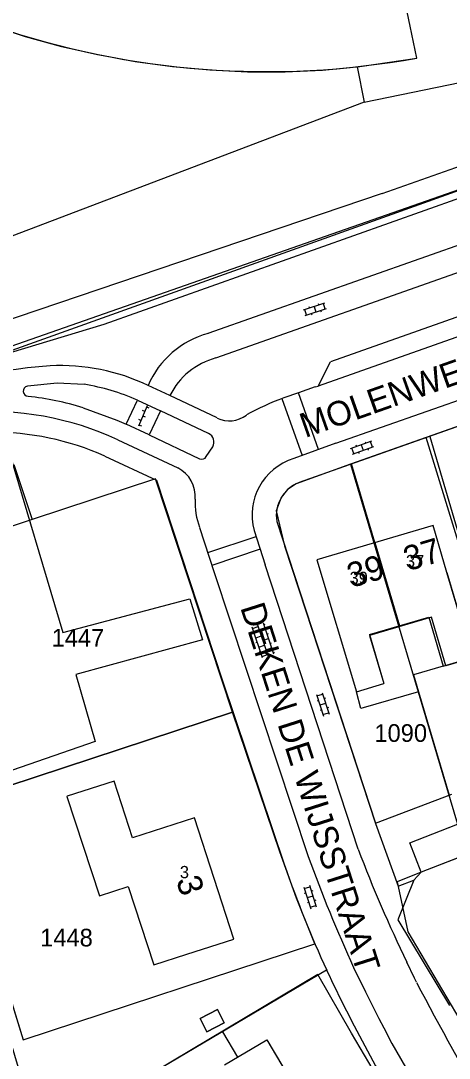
# Model space of a CAD drawing. Extents: x 148816 to 151297, y 399515 to 402500.
# Drawn here: x 150450.2 to 150493.7, y 400395 to 400500.5 of the extents above; entities that cross this region are included whole.
import ezdxf

# ---------------------------------------------------------------- set-up
doc = ezdxf.new("R2010")
doc.units = 0
for name, color, linetype in [('B01 Hoofdgebouw  [D] Norm', 7, 'Continuous'), ('B01 Hoofdgebouw  [T] Norm', 7, 'Continuous'), ('B01 hoofgebouw', 7, 'Continuous'), ('B02 Bijgebouw  [D] Norm', 7, 'Continuous'), ('B07 Tussenmuur  [D] Norm', 7, 'Continuous'), ('G01 perceelsgrens', 7, 'Continuous'), ('S02 Open verharding  Norm', 7, 'Continuous'), ('T03 Hek raster  [D] Norm', 7, 'Continuous'), ('T03 Hek raster  [T] Norm', 7, 'Continuous'), ('T04 Haag heg  [D] Gem', 7, 'Continuous'), ('T09 Insteek water  [T] Norm', 7, 'Continuous'), ('T10 Cultuurscheiding  [T] Gem', 7, 'Continuous'), ('V00 Kant verharding algemeen  [T] Norm', 7, 'Continuous'), ('V00 Kant verharding algemeen secundair  [D] Gem', 7, 'Continuous'), ('V00 Kant verharding algemeen secundair  [T] Norm', 7, 'Continuous'), ('Z01 perceelnummer', 7, 'Continuous'), ('Z02 huisnummer', 7, 'Continuous'), ('Z02 Huisnummer  [Tekst] Norm', 7, 'Continuous'), ('Z06 straatnaam', 7, 'Continuous')]:
    doc.layers.add(name, color=color, linetype=linetype)

msp = doc.modelspace()

# ---------------------------------------------------------------- linework, layer by layer
at = {"layer": 'B01 Hoofdgebouw  [D] Norm'}
for p, q in [((150496.06, 400435.77), (150493.5, 400444.4)), ((150485.61, 400438.09), (150491.64, 400439.88)), ((150491.64, 400439.88), (150493.12, 400434.89)), ((150485.61, 400438.09), (150487.08, 400433.12)), ((150493.12, 400434.89), (150496.06, 400435.77))]:
    msp.add_line(p, q, dxfattribs=at)
at = {"layer": 'B01 Hoofdgebouw  [T] Norm'}
for p, q in [((150492.08, 400449.2), (150480.27, 400445.7)), ((150493.5, 400444.4), (150492.08, 400449.2)), ((150480.27, 400445.7), (150484.3, 400432.28)), ((150484.3, 400432.28), (150487.08, 400433.12)), ((150459.67, 400423.2), (150454.91, 400421.66)), ((150461.54, 400417.41), (150459.67, 400423.2)), ((150489.72, 400416.92), (150500, 400420.92)), ((150467.83, 400419.44), (150461.54, 400417.41)), ((150471.82, 400407.11), (150467.83, 400419.44)), ((150500, 400417.47), (150490.89, 400413.93)), ((150490.89, 400413.93), (150489.72, 400416.92)), ((150467.06, 400405.58), (150471.82, 400407.11)), ((150468.41, 400399.03), (150470.19, 400399.94)), ((150470.19, 400399.94), (150470.86, 400398.6)), ((150469.1, 400397.7), (150468.41, 400399.03)), ((150470.86, 400398.6), (150469.1, 400397.7)), ((150470.69, 400397.7), (150472.22, 400395.12)), ((150470.89, 400394.33), (150475.19, 400396.88)), ((150475.19, 400396.88), (150482.42, 400384.67))]:
    msp.add_line(p, q, dxfattribs=at)
for points in [[(150489.76, 400500), (150489.14, 400502.95), (150495.71, 400504.35), (150494.03, 400512.23), (150487.87, 400510.91), (150487.23, 400513.88), (150491.99, 400514.88), (150486.41, 400541.41), (150510.85, 400546.54), (150511.27, 400544.63), (150517.64, 400545.98), (150517.26, 400547.89), (150524.45, 400549.39), (150525.16, 400546.02), (150520.79, 400545.1), (150523.48, 400532.31), (150535.7, 400534.84), (150533, 400547.66), (150528.86, 400546.79), (150528.16, 400550.09), (150530.76, 400550.64)], [(150447.46, 400500), (150450.64, 400498.95), (150454.33, 400497.92), (150458.06, 400497.09), (150461.82, 400496.4), (150465.61, 400495.87), (150469.4, 400495.54), (150473.22, 400495.33), (150477.05, 400495.35), (150480.86, 400495.52), (150484.64, 400495.87), (150490.44, 400496.74), (150489.76, 400500)], [(150454.91, 400421.66), (150454.86, 400421.64), (150458.19, 400411.53), (150461.08, 400412.48), (150463.7, 400404.49), (150467.06, 400405.58)]]:
    msp.add_lwpolyline(points, dxfattribs=at)
at = {"layer": 'B01 hoofgebouw'}
for points in [[(150489.76, 400500), (150489.14, 400502.95), (150495.71, 400504.35), (150494.03, 400512.23), (150487.87, 400510.91), (150487.23, 400513.88), (150491.99, 400514.88), (150486.41, 400541.41), (150510.85, 400546.54), (150511.27, 400544.63), (150517.64, 400545.98), (150517.26, 400547.89), (150524.45, 400549.39), (150525.16, 400546.02), (150520.79, 400545.1), (150523.48, 400532.31), (150535.7, 400534.84), (150533, 400547.66), (150528.86, 400546.79), (150528.16, 400550.09), (150530.76, 400550.64)], [(150490.44, 400496.74), (150489.76, 400500)], [(150493.5, 400444.4), (150492.08, 400449.2), (150480.27, 400445.7), (150484.3, 400432.28), (150487.08, 400433.12)], [(150493.5, 400444.4), (150496.07, 400435.7), (150493.37, 400434.9), (150491.91, 400439.85), (150485.64, 400437.99), (150487.08, 400433.12)], [(150467.06, 400405.58), (150471.82, 400407.12), (150467.83, 400419.44), (150461.54, 400417.41), (150459.67, 400423.2), (150454.91, 400421.66)], [(150454.86, 400421.64), (150458.19, 400411.53), (150461.08, 400412.48), (150463.7, 400404.49), (150467.06, 400405.58)], [(150490.89, 400413.93), (150489.72, 400416.92), (150503.59, 400422.32), (150504.76, 400419.32), (150490.89, 400413.93)], [(150470.86, 400398.6), (150470.19, 400399.94), (150468.41, 400399.03), (150469.1, 400397.7), (150470.86, 400398.6)], [(150470.89, 400394.33), (150475.19, 400396.88), (150482.42, 400384.67), (150480.2, 400383.36)]]:
    msp.add_lwpolyline(points, dxfattribs=at)
msp.add_arc((150475.16, 400580.43), 85.07, 250.9869, 280.3461, dxfattribs=at)
at = {"layer": 'B02 Bijgebouw  [D] Norm'}
for p, q in [((150493.12, 400434.89), (150490.1, 400434.01)), ((150490.1, 400434.01), (150490.61, 400432.28)), ((150484.76, 400430.56), (150484.3, 400432.28)), ((150490.61, 400432.28), (150484.76, 400430.56))]:
    msp.add_line(p, q, dxfattribs=at)
at = {"layer": 'B07 Tussenmuur  [D] Norm'}
msp.add_line((150486.18, 400447.45), (150488.68, 400439), dxfattribs=at)
msp.add_line((150486.18, 400447.45), (150488.68, 400439), dxfattribs=at)
at = {"layer": 'G01 perceelsgrens'}
for points in [[(150542.1, 400500), (150518.66, 400491.86), (150446.02, 400465.84), (150446.5, 400464.4)], [(150499.44, 400460.99), (150491.39, 400458.14)], [(150491.39, 400458.14), (150483.7, 400455.42)], [(150504.76, 400419.32), (150503.59, 400422.32), (150502.34, 400421.84), (150497.61, 400437.87), (150491.39, 400458.14)], [(150449.49, 400455.39), (150451.35, 400449.79)], [(150483.7, 400455.42), (150478.18, 400453.44), (150477.29, 400452.86), (150476.63, 400452.04), (150476.14, 400450.67), (150477, 400447.12), (150479.13, 400440.6), (150486.24, 400418.88), (150488.54, 400412.49), (150490.13, 400413.11)], [(150483.7, 400455.42), (150494.57, 400418.81), (150497.56, 400419.97), (150498.62, 400416.93)], [(150463.88, 400453.93), (150451.35, 400449.79)], [(150471.71, 400430.2), (150463.88, 400453.93)], [(150451.35, 400449.79), (150435.41, 400444.53), (150443.06, 400420.76)], [(150443.06, 400420.76), (150471.71, 400430.2)], [(150444.67, 400415.52), (150450.43, 400396.88), (150480.06, 400406.64), (150478.2, 400411.28), (150476.5, 400415.98), (150471.71, 400430.2)], [(150498.62, 400416.93), (150490.89, 400413.93), (150490.13, 400413.11)], [(150490.13, 400413.11), (150488.5, 400409.07), (150493.74, 400400.36)], [(150489.96, 400387.1), (150483.81, 400397.55), (150480.36, 400403.52), (150447.09, 400383.68)]]:
    msp.add_lwpolyline(points, dxfattribs=at)
at = {"layer": 'S02 Open verharding  Norm'}
for p, q in [((150478.9, 400471.12), (150481.08, 400471.83)), ((150479.22, 400470.6), (150479.04, 400471.17)), ((150479.08, 400470.55), (150481.27, 400471.26)), ((150479.47, 400471.46), (150479.51, 400471.32)), ((150479.99, 400471.47), (150480.18, 400470.9)), ((150480.42, 400471.77), (150480.47, 400471.63)), ((150480.65, 400471.06), (150480.7, 400470.91)), ((150481.13, 400471.21), (150480.94, 400471.78)), ((150479.7, 400470.75), (150479.75, 400470.61)), ((150463.02, 400461.38), (150462.16, 400459.3)), ((150462.78, 400460.8), (150462.55, 400460.9)), ((150462.97, 400461.26), (150463.21, 400461.17)), ((150462.4, 400459.88), (150462.17, 400459.97)), ((150462.21, 400459.41), (150462.44, 400459.32)), ((150462.59, 400460.34), (150462.82, 400460.24)), ((150483.69, 400457.02), (150485.86, 400457.79)), ((150483.89, 400456.45), (150486.06, 400457.22)), ((150484.25, 400457.38), (150484.3, 400457.24)), ((150484.77, 400457.4), (150484.97, 400456.84)), ((150485.19, 400457.71), (150485.24, 400457.57)), ((150485.92, 400457.17), (150485.72, 400457.74)), ((150484.03, 400456.5), (150483.83, 400457.07)), ((150484.5, 400456.67), (150484.55, 400456.53)), ((150485.44, 400457.01), (150485.49, 400456.86)), ((150475.89, 400436.11), (150474.84, 400439.24)), ((150474.75, 400435.73), (150473.71, 400438.86)), ((150473.75, 400438.72), (150474.32, 400438.91)), ((150473.91, 400438.25), (150473.77, 400438.2)), ((150475.32, 400435.92), (150474.27, 400439.05)), ((150475.05, 400438.63), (150474.48, 400438.44)), ((150474.89, 400439.1), (150475.03, 400439.15)), ((150475.21, 400438.15), (150475.35, 400438.2)), ((150474.07, 400437.77), (150474.64, 400437.96)), ((150474.23, 400437.3), (150474.08, 400437.25)), ((150474.8, 400437.49), (150475.36, 400437.68)), ((150475.52, 400437.2), (150475.67, 400437.25)), ((150474.39, 400436.82), (150474.95, 400437.01)), ((150474.54, 400436.35), (150474.4, 400436.3)), ((150475.11, 400436.54), (150475.68, 400436.73)), ((150475.84, 400436.26), (150475.98, 400436.3)), ((150474.7, 400435.88), (150475.27, 400436.07)), ((150480.23, 400432), (150480.94, 400429.81)), ((150480.27, 400431.86), (150480.84, 400432.04)), ((150480.8, 400432.18), (150481.51, 400430)), ((150480.43, 400431.38), (150480.29, 400431.33)), ((150481.15, 400431.09), (150480.58, 400430.9)), ((150481.14, 400431.61), (150481, 400431.57)), ((150480.74, 400430.43), (150480.6, 400430.38)), ((150480.89, 400429.95), (150481.46, 400430.14)), ((150481.45, 400430.66), (150481.31, 400430.62)), ((150478.94, 400412.4), (150479.65, 400410.21)), ((150478.99, 400412.26), (150479.56, 400412.44)), ((150479.51, 400412.59), (150480.22, 400410.4)), ((150479.85, 400412.02), (150479.71, 400411.97)), ((150479.14, 400411.78), (150479, 400411.74)), ((150479.87, 400411.49), (150479.3, 400411.31)), ((150479.45, 400410.83), (150479.31, 400410.79)), ((150480.17, 400411.07), (150480.02, 400411.02)), ((150479.61, 400410.36), (150480.18, 400410.54))]:
    msp.add_line(p, q, dxfattribs=at)
at = {"layer": 'T03 Hek raster  [D] Norm'}
msp.add_lwpolyline([(150564.31, 400507.14), (150498.5, 400483.82), (150458.64, 400469.63)], dxfattribs=at)
at = {"layer": 'T03 Hek raster  [T] Norm'}
for points in [[(150458.64, 400469.63), (150435.53, 400462.64), (150429.85, 400460.68), (150418.86, 400456.77), (150387.53, 400445.72), (150381.83, 400443.67), (150379.2, 400442.73), (150378.1, 400443.32)], [(150381.19, 400435.74), (150384.8, 400437.08), (150439.33, 400456.41), (150444.08, 400457.39), (150448.72, 400457.56), (150454.47, 400438.32), (150467.38, 400441.74), (150468.66, 400437.55), (150455.77, 400434.04), (150457.74, 400427.22), (150441.68, 400421.66), (150450.66, 400391.55), (150443.36, 400386.05)]]:
    msp.add_lwpolyline(points, dxfattribs=at)
at = {"layer": 'T04 Haag heg  [D] Gem'}
for p, q in [((150491.74, 400458.26), (150500.65, 400427.85)), ((150486.18, 400447.45), (150483.8, 400455.45)), ((150490.61, 400432.28), (150493.72, 400421.77)), ((150481.27, 400403.95), (150447.08, 400383.76))]:
    msp.add_line(p, q, dxfattribs=at)
for points in [[(150484.37, 400495.84), (150485.07, 400492.26), (150496.14, 400494.53), (150501.85, 400498.85), (150502.12, 400500)], [(150471.71, 400430.2), (150443.06, 400420.76), (150450.43, 400396.88), (150480.06, 400406.64)]]:
    msp.add_lwpolyline(points, dxfattribs=at)
at = {"layer": 'T09 Insteek water  [T] Norm'}
for p, q in [((150486.91, 400482.95), (150534.81, 400500)), ((150499.89, 400485.17), (150446.2, 400466.37)), ((150486.91, 400482.95), (150391.46, 400450.6))]:
    msp.add_line(p, q, dxfattribs=at)
at = {"layer": 'T10 Cultuurscheiding  [T] Gem'}
msp.add_lwpolyline([(150485.07, 400492.26), (150416.82, 400466.28), (150400.55, 400482.63), (150395.77, 400481)], dxfattribs=at)
at = {"layer": 'V00 Kant verharding algemeen  [T] Norm'}
for p, q in [((150500, 400479.58), (150469.21, 400468.73)), ((150470.01, 400466.23), (150500, 400476.86)), ((150500, 400472.36), (150481.65, 400465.83)), ((150482.19, 400457.55), (150500, 400463.82)), ((150500, 400461.19), (150478.47, 400453.56)), ((150460.05, 400457.89), (150466.13, 400455.06)), ((150469.03, 400456.21), (150469.71, 400457.2)), ((150482.19, 400457.55), (150477.92, 400456)), ((150473.9, 400448.68), (150475.01, 400445.19)), ((150490.89, 400413.93), (150488.44, 400412.95)), ((150488.44, 400412.95), (150489.52, 400407.87)), ((150489.52, 400407.87), (150500, 400390.07))]:
    msp.add_line(p, q, dxfattribs=at)
for points in [[(150480.11, 400463.28), (150480.4, 400463.38), (150481.65, 400465.83)], [(150456.62, 400463.54), (150453.88, 400463.67), (150450.85, 400463.36)], [(150480.11, 400463.28), (150478.41, 400462.7), (150476.91, 400462.17)], [(150456.53, 400461.17), (150459.94, 400459.92), (150460.89, 400459.5), (150462.04, 400461.94)], [(150470.13, 400460.13), (150465.33, 400462.41)], [(150469.27, 400458.54), (150464.37, 400460.84), (150463.22, 400458.41), (150468.35, 400455.97)], [(150458.73, 400456.24), (150463.98, 400453.79), (150470.64, 400433.5), (150477.01, 400414.55)], [(150468.36, 400449), (150469.85, 400444.4), (150479.39, 400415.53)], [(150476.19, 400449.6), (150486.22, 400418.9), (150493.98, 400421.87)], [(150484.47, 400416.25), (150475.01, 400445.19)], [(150490.41, 400402.72), (150490.2, 400403.14), (150489.43, 400404.77)], [(150484, 400404.23), (150485.21, 400401.74), (150486.57, 400399.05)], [(150486.57, 400399.05), (150487.07, 400398.08), (150487.91, 400396.51), (150499.75, 400375.95), (150508.34, 400360.96), (150520.17, 400340.01), (150521.72, 400337.18), (150530.64, 400320.93), (150536.17, 400310.64)]]:
    msp.add_lwpolyline(points, dxfattribs=at)
for centre, radius, start, end in [((150471.68, 400459.72), 9.34, 105.3243, 156.5149), ((150471.95, 400459.08), 7.41, 105.172, 153.2606), ((150458.72, 400397.49), 68.18, 94.6637, 110.2803), ((150454.19, 400444.69), 20.77, 64.5261, 92.7875), ((150452.95, 400441.16), 22.69, 66.3776, 80.6987), ((150450.95, 400462.85), 0.52, 100.5308, 267.266), ((150447.73, 400432.87), 29.63, 72.7272, 83.8128), ((150486.28, 400436.55), 27.28, 110.0961, 118.8681), ((150447.08, 400430.13), 30.65, 64.9435, 94.7278), ((150471.38, 400462.64), 2.81, 243.6148, 308.1507), ((150447.2, 400430.41), 28.29, 65.9384, 90.1771), ((150468.81, 400457.65), 1.01, 333.3275, 62.7026), ((150468.57, 400456.46), 0.528, 246.4179, 331.5987), ((150479.69, 400450.26), 6, 107.1343, 195.2468), ((150464.69, 400452.16), 3.23, 354.5833, 63.5337), ((150479.79, 400450.17), 3.64, 111.1953, 188.9417), ((150474.89, 400451.51), 7, 177.1161, 200.9558), ((150610.87, 400464.04), 135.13, 200.7087, 206.0122), ((150632.03, 400471.17), 162.46, 200.0264, 204.3314), ((150592.06, 400454.64), 121.83, 199.2098, 204.5849), ((150619.81, 400468.79), 152.96, 205.0794, 211.9704), ((150800.48, 400564.9), 349.93, 207.6119, 210.1388)]:
    msp.add_arc(centre, radius, start, end, dxfattribs=at)
at = {"layer": 'V00 Kant verharding algemeen secundair  [D] Gem'}
for p, q in [((150480.43, 400456.91), (150478.41, 400462.7)), ((150476.72, 400462.1), (150478.77, 400456.31)), ((150469.19, 400446.44), (150474.1, 400448.06)), ((150474.51, 400446.77), (150469.61, 400445.12))]:
    msp.add_line(p, q, dxfattribs=at)
at = {"layer": 'V00 Kant verharding algemeen secundair  [T] Norm'}
for p, q in [((150500, 400470.3), (150480.4, 400463.38)), ((150462.04, 400461.94), (150464.37, 400460.84)), ((150463.22, 400458.41), (150460.89, 400459.5))]:
    msp.add_line(p, q, dxfattribs=at)
msp.add_lwpolyline([(150465.33, 400462.41), (150463.12, 400463.44)], dxfattribs=at)

# ---------------------------------------------------------------- texts
at = {"layer": 'Z01 perceelnummer'}
for s, p in [('1447', (150453.31, 400436.87)), ('1090', (150486.12, 400427.18)), ('1448', (150452.15, 400406.37))]:
    msp.add_text(s, height=1.8, dxfattribs=at).set_placement(p)
at = {"layer": 'Z02 huisnummer'}
for s, rotation, p in [('37', 16.4962, (150489.52, 400444.53)), ('39', 16.4962, (150483.78, 400442.83)), ('3', 287.9456, (150465.94, 400413.11))]:
    msp.add_text(s, height=2.5, rotation=rotation, dxfattribs=at).set_placement(p)
at = {"layer": 'Z02 Huisnummer  [Tekst] Norm'}
for s, p in [('37', (150489.33, 400444.95)), ('39', (150483.6, 400443.24)), ('3', (150466.35, 400413.31))]:
    msp.add_text(s, height=1.25, dxfattribs=at).set_placement(p)
at = {"layer": 'Z06 straatnaam'}
for s, rotation, p in [('MOLENWEIDE', 19.4496, (150479.09, 400458.08)), ('DEKEN DE WIJSSTRAAT', 287.6923, (150472.47, 400440.86))]:
    msp.add_text(s, height=2.5, rotation=rotation, dxfattribs=at).set_placement(p)

doc.saveas('drawing.dxf')
